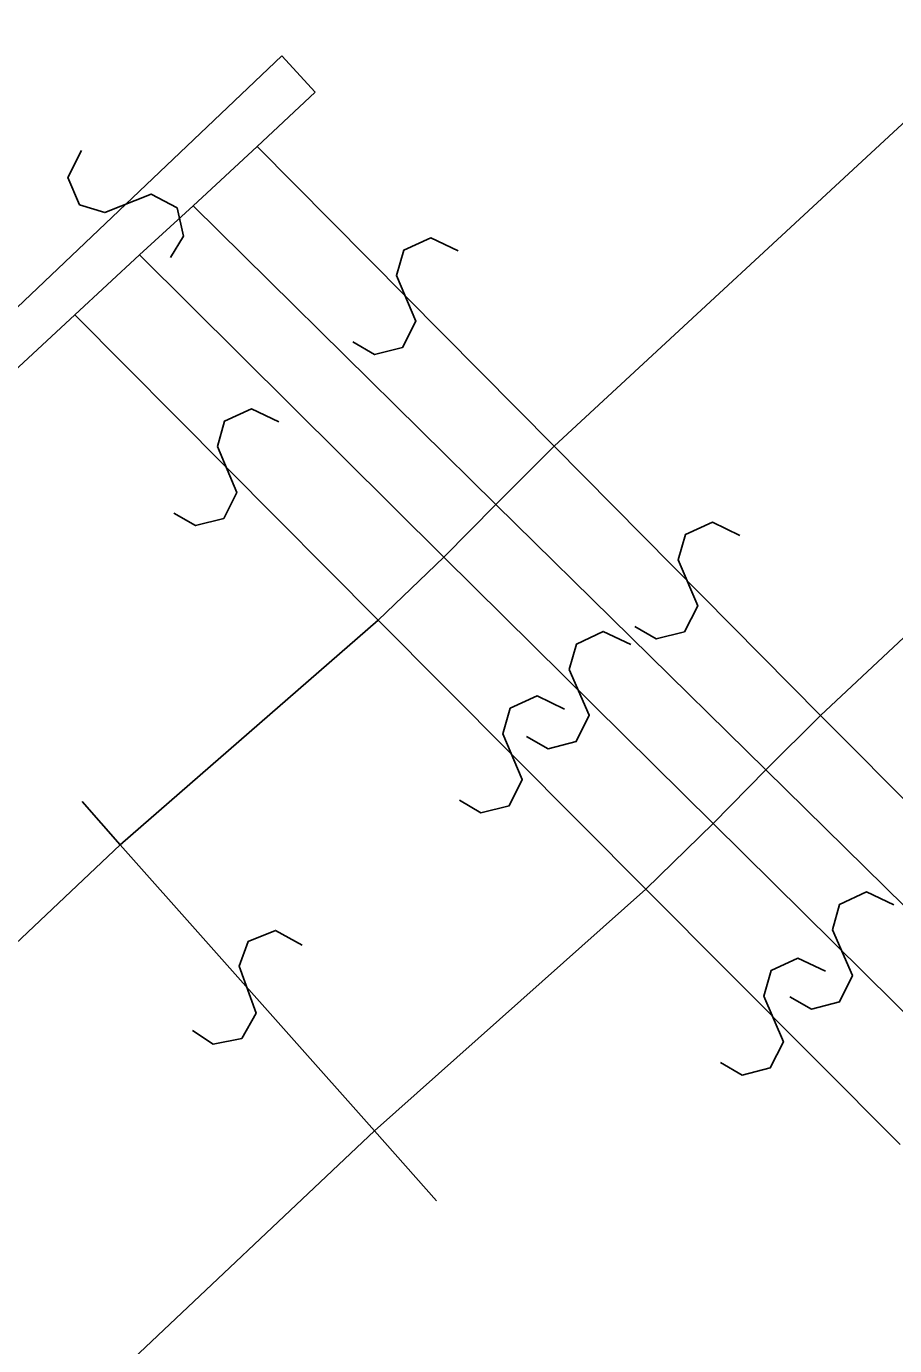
# Model space of a CAD drawing. Extents: x -266179 to -264727, y -1243225 to -1241702.
# Drawn here: x -265547.73 to -265538.35, y -1243110.97 to -1243096.71 of the extents above; entities that cross this region are included whole.
import ezdxf

# ---------------------------------------------------------------- set-up
doc = ezdxf.new("R2010")
doc.units = 0
doc.layers.add('Vrstva 2', color=7, linetype='Continuous')

msp = doc.modelspace()

# ---------------------------------------------------------------- linework, layer by layer
at = {"layer": 'Vrstva 2'}
for p, q in [((-265542.03, -1243101.25), (-265527.45, -1243087.75)), ((-265539.15, -1243104.16), (-265524.72, -1243090.62)), ((-265548.34, -1243100.23), (-265544.97, -1243097.03)), ((-265544.97, -1243097.03), (-265544.61, -1243097.42)), ((-265544.61, -1243097.42), (-265545.24, -1243098.01)), ((-265545.24, -1243098.01), (-265545.93, -1243098.65)), ((-265545.24, -1243098.01), (-265542.03, -1243101.25)), ((-265545.93, -1243098.65), (-265546.51, -1243099.18)), ((-265545.93, -1243098.65), (-265542.66, -1243101.88)), ((-265546.51, -1243099.18), (-265547.21, -1243099.83)), ((-265546.51, -1243099.18), (-265543.22, -1243102.45)), ((-265547.21, -1243099.83), (-265548.02, -1243100.58)), ((-265547.21, -1243099.83), (-265543.93, -1243103.13)), ((-265542.66, -1243101.88), (-265542.03, -1243101.25)), ((-265542.03, -1243101.25), (-265539.15, -1243104.16)), ((-265543.22, -1243102.45), (-265542.66, -1243101.88)), ((-265542.66, -1243101.88), (-265539.74, -1243104.75)), ((-265543.93, -1243103.13), (-265543.22, -1243102.45)), ((-265543.22, -1243102.45), (-265540.31, -1243105.33)), ((-265546.72, -1243105.56), (-265543.93, -1243103.13)), ((-265543.93, -1243103.13), (-265541.04, -1243106.04)), ((-265539.74, -1243104.75), (-265539.15, -1243104.16)), ((-265539.15, -1243104.16), (-265536.4, -1243106.93)), ((-265540.31, -1243105.33), (-265539.74, -1243104.75)), ((-265539.74, -1243104.75), (-265536.96, -1243107.49)), ((-265547.13, -1243105.09), (-265546.72, -1243105.56)), ((-265541.04, -1243106.04), (-265540.31, -1243105.33)), ((-265540.31, -1243105.33), (-265537.53, -1243108.08)), ((-265564.83, -1243122.67), (-265546.72, -1243105.56)), ((-265546.72, -1243105.56), (-265543.97, -1243108.65)), ((-265543.97, -1243108.65), (-265541.04, -1243106.04)), ((-265541.04, -1243106.04), (-265538.29, -1243108.8)), ((-265561.87, -1243125.56), (-265543.97, -1243108.65)), ((-265543.97, -1243108.65), (-265543.3, -1243109.41))]:
    msp.add_line(p, q, dxfattribs=at)
for points in [[(-265547.135, -1243098.052), (-265547.284, -1243098.345), (-265547.157, -1243098.638), (-265546.884, -1243098.723), (-265546.384, -1243098.524), (-265546.104, -1243098.672), (-265546.034, -1243098.978), (-265546.175, -1243099.208)], [(-265543.067, -1243099.138), (-265543.363, -1243098.995), (-265543.654, -1243099.128), (-265543.733, -1243099.403), (-265543.523, -1243099.899), (-265543.666, -1243100.181), (-265543.97, -1243100.258), (-265544.203, -1243100.122)], [(-265545.003, -1243100.987), (-265545.3, -1243100.844), (-265545.59, -1243100.978), (-265545.668, -1243101.253), (-265545.458, -1243101.749), (-265545.6, -1243102.031), (-265545.904, -1243102.108), (-265546.137, -1243101.973)], [(-265540.022, -1243102.213), (-265540.318, -1243102.07), (-265540.609, -1243102.203), (-265540.688, -1243102.478), (-265540.478, -1243102.974), (-265540.621, -1243103.256), (-265540.925, -1243103.333), (-265541.158, -1243103.197)], [(-265541.202, -1243103.392), (-265541.5, -1243103.252), (-265541.789, -1243103.388), (-265541.865, -1243103.664), (-265541.65, -1243104.158), (-265541.79, -1243104.442), (-265542.094, -1243104.521), (-265542.328, -1243104.388)], [(-265541.917, -1243104.092), (-265542.214, -1243103.95), (-265542.504, -1243104.083), (-265542.583, -1243104.358), (-265542.373, -1243104.854), (-265542.515, -1243105.136), (-265542.82, -1243105.213), (-265543.053, -1243105.078)], [(-265538.357, -1243106.207), (-265538.655, -1243106.067), (-265538.944, -1243106.203), (-265539.02, -1243106.479), (-265538.805, -1243106.973), (-265538.945, -1243107.257), (-265539.249, -1243107.336), (-265539.483, -1243107.203)], [(-265544.752, -1243106.644), (-265545.04, -1243106.485), (-265545.337, -1243106.603), (-265545.431, -1243106.873), (-265545.248, -1243107.38), (-265545.405, -1243107.654), (-265545.713, -1243107.714), (-265545.938, -1243107.566)], [(-265539.098, -1243106.926), (-265539.395, -1243106.784), (-265539.685, -1243106.918), (-265539.764, -1243107.194), (-265539.552, -1243107.689), (-265539.694, -1243107.971), (-265539.998, -1243108.049), (-265540.232, -1243107.914)]]:
    msp.add_lwpolyline(points, dxfattribs=at)

doc.saveas('drawing.dxf')
